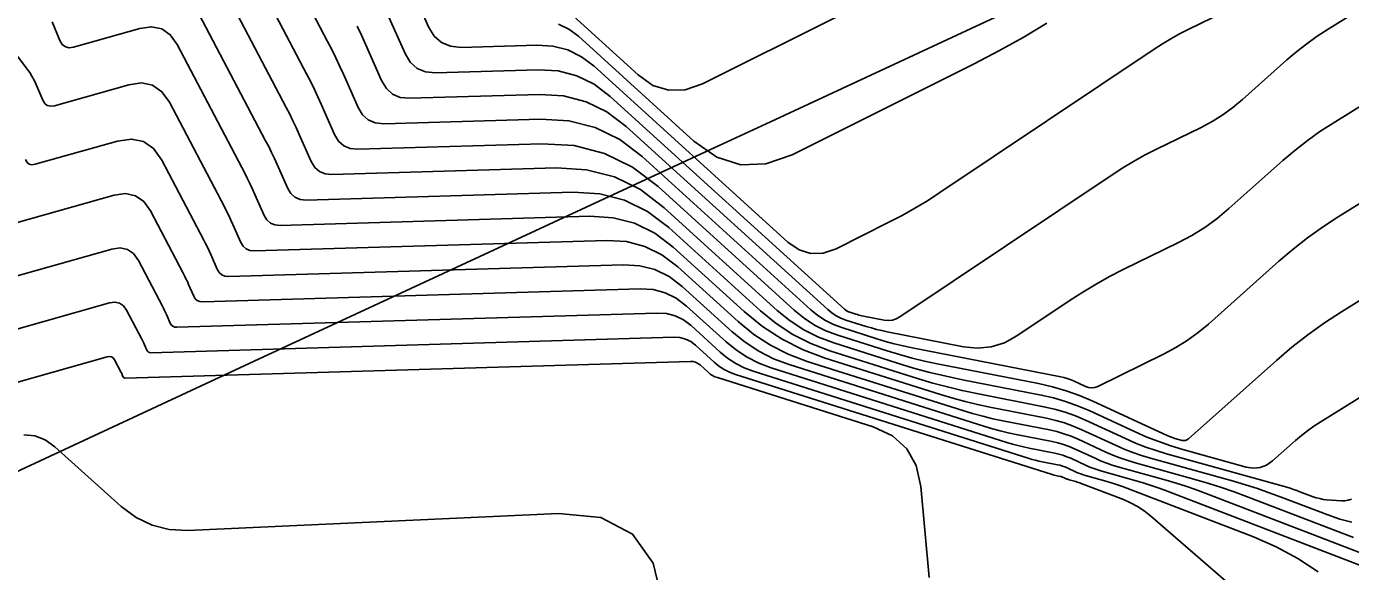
# Model space of a CAD drawing. Extents: x 1354696 to 1366163, y 660729 to 670380.
# Drawn here: x 1361392.43 to 1361415.7, y 664723.95 to 664733.53 of the extents above; entities that cross this region are included whole.
import ezdxf

# ---------------------------------------------------------------- set-up
doc = ezdxf.new("R2010")
doc.units = 0
doc.layers.add('R_Contours', color=7, linetype='Continuous')
doc.layers.add('R_Erosion', color=7, linetype='Continuous')

msp = doc.modelspace()

# ---------------------------------------------------------------- linework, layer by layer
at = {"layer": 'R_Contours'}
for points in [[(1361415.75, 664724.547), (1361413.873, 664725.267), (1361413.654, 664725.348), (1361413.434, 664725.424), (1361413.212, 664725.495), (1361412.988, 664725.56), (1361411.897, 664725.864), (1361411.77, 664725.903), (1361411.644, 664725.946), (1361411.52, 664725.995), (1361411.397, 664726.048), (1361410.912, 664726.272), (1361410.789, 664726.325), (1361410.664, 664726.369), (1361410.537, 664726.406), (1361410.407, 664726.436), (1361409.592, 664726.595), (1361409.413, 664726.633), (1361409.235, 664726.676), (1361409.059, 664726.723), (1361408.884, 664726.776), (1361406.152, 664727.641), (1361405.82, 664727.766), (1361405.507, 664727.924), (1361405.213, 664728.115), (1361404.938, 664728.34), (1361403.876, 664729.304), (1361403.599, 664729.514), (1361403.299, 664729.661), (1361402.975, 664729.745), (1361402.628, 664729.765), (1361396.438, 664729.582), (1361396.359, 664729.589), (1361396.293, 664729.617), (1361396.239, 664729.665), (1361396.198, 664729.733), (1361396.06, 664730.047), (1361396.024, 664730.125), (1361395.988, 664730.202), (1361395.95, 664730.279), (1361395.911, 664730.355), (1361394.946, 664732.195), (1361394.814, 664732.381), (1361394.65, 664732.495), (1361394.455, 664732.536), (1361394.229, 664732.504), (1361392.925, 664732.135), (1361392.857, 664732.126), (1361392.799, 664732.139), (1361392.753, 664732.175), (1361392.718, 664732.234), (1361392.598, 664732.516), (1361392.566, 664732.585), (1361392.53, 664732.652), (1361392.49, 664732.717), (1361392.446, 664732.779), (1361380.696, 664748.491)], [(1361395.623, 664737.271), (1361397.724, 664733.263), (1361397.797, 664733.121), (1361397.868, 664732.977), (1361397.936, 664732.833), (1361398.002, 664732.687), (1361398.261, 664732.102), (1361398.337, 664731.974), (1361398.438, 664731.884), (1361398.562, 664731.833), (1361398.71, 664731.818), (1361401.468, 664731.9), (1361401.964, 664731.87), (1361402.427, 664731.75), (1361402.857, 664731.54), (1361403.253, 664731.24), (1361406.217, 664728.547), (1361406.34, 664728.446), (1361406.472, 664728.36), (1361406.612, 664728.289), (1361406.761, 664728.234), (1361407.374, 664728.04), (1361407.528, 664727.993), (1361407.682, 664727.951), (1361407.838, 664727.914), (1361407.995, 664727.881), (1361410.606, 664727.37), (1361410.663, 664727.357), (1361410.72, 664727.341), (1361410.775, 664727.321), (1361410.829, 664727.298), (1361411.043, 664727.199), (1361411.096, 664727.181), (1361411.15, 664727.175), (1361411.203, 664727.182), (1361411.256, 664727.202), (1361412.423, 664727.775), (1361412.631, 664727.885), (1361412.83, 664728.009), (1361413.02, 664728.147), (1361413.201, 664728.297), (1361414.442, 664729.403), (1361414.689, 664729.614), (1361414.944, 664729.813), (1361415.208, 664730.002), (1361415.48, 664730.179), (1361416.635, 664730.898)], [(1361395.487, 664736.256), (1361397.361, 664732.682), (1361397.428, 664732.553), (1361397.492, 664732.422), (1361397.554, 664732.291), (1361397.613, 664732.159), (1361397.848, 664731.628), (1361397.918, 664731.512), (1361398.009, 664731.431), (1361398.121, 664731.384), (1361398.256, 664731.371), (1361401.489, 664731.467), (1361402.057, 664731.433), (1361402.588, 664731.296), (1361403.08, 664731.055), (1361403.533, 664730.712), (1361405.921, 664728.541), (1361406.096, 664728.399), (1361406.282, 664728.278), (1361406.48, 664728.178), (1361406.691, 664728.099), (1361407.557, 664727.824), (1361407.775, 664727.759), (1361407.994, 664727.7), (1361408.214, 664727.647), (1361408.437, 664727.6), (1361410.214, 664727.252), (1361410.461, 664727.196), (1361410.702, 664727.126), (1361410.939, 664727.042), (1361411.171, 664726.943), (1361412.491, 664726.333), (1361412.52, 664726.32), (1361412.551, 664726.308), (1361412.582, 664726.298), (1361412.613, 664726.288), (1361412.739, 664726.253), (1361412.769, 664726.248), (1361412.798, 664726.251), (1361412.825, 664726.261), (1361412.85, 664726.279), (1361414.399, 664727.659), (1361414.67, 664727.89), (1361414.95, 664728.109), (1361415.239, 664728.316), (1361415.538, 664728.51), (1361416.898, 664729.357)], [(1361411.332, 664736.03), (1361404.312, 664732.521), (1361404.008, 664732.414), (1361403.719, 664732.405), (1361403.442, 664732.492), (1361403.179, 664732.677), (1361401.85, 664733.885)], [(1361417.161, 664727.816), (1361415.166, 664726.574), (1361415.053, 664726.5), (1361414.943, 664726.422), (1361414.837, 664726.339), (1361414.734, 664726.251), (1361414.329, 664725.89), (1361414.224, 664725.816), (1361414.112, 664725.773), (1361413.992, 664725.762), (1361413.865, 664725.783), (1361412.752, 664726.093), (1361412.539, 664726.158), (1361412.329, 664726.23), (1361412.121, 664726.311), (1361411.917, 664726.401), (1361411.106, 664726.775), (1361410.901, 664726.862), (1361410.693, 664726.937), (1361410.48, 664726.999), (1361410.263, 664727.048), (1361408.878, 664727.319), (1361408.591, 664727.379), (1361408.305, 664727.448), (1361408.022, 664727.524), (1361407.741, 664727.609), (1361406.621, 664727.964), (1361406.348, 664728.066), (1361406.092, 664728.196), (1361405.851, 664728.352), (1361405.626, 664728.536), (1361403.641, 664730.34), (1361403.22, 664730.659), (1361402.763, 664730.882), (1361402.272, 664731.009), (1361401.745, 664731.041), (1361397.801, 664730.924), (1361397.681, 664730.935), (1361397.58, 664730.978), (1361397.498, 664731.051), (1361397.436, 664731.154), (1361397.225, 664731.631), (1361397.171, 664731.75), (1361397.116, 664731.867), (1361397.058, 664731.984), (1361396.999, 664732.1), (1361395.352, 664735.241)], [(1361415.718, 664725.219), (1361415.66, 664725.199), (1361415.6, 664725.19), (1361415.538, 664725.19), (1361415.278, 664725.209), (1361415.217, 664725.216), (1361415.157, 664725.228), (1361415.098, 664725.243), (1361415.04, 664725.263), (1361414.81, 664725.351), (1361414.753, 664725.372), (1361414.695, 664725.392), (1361414.636, 664725.411), (1361414.577, 664725.428), (1361412.467, 664726.017), (1361412.283, 664726.073), (1361412.1, 664726.136), (1361411.921, 664726.206), (1361411.744, 664726.283), (1361411.041, 664726.608), (1361410.864, 664726.683), (1361410.683, 664726.748), (1361410.499, 664726.801), (1361410.311, 664726.844), (1361409.131, 664727.075), (1361408.872, 664727.129), (1361408.615, 664727.191), (1361408.36, 664727.26), (1361408.107, 664727.336), (1361406.55, 664727.829), (1361406.216, 664727.955), (1361405.902, 664728.113), (1361405.606, 664728.306), (1361405.33, 664728.531), (1361403.719, 664729.995), (1361403.346, 664730.277), (1361402.942, 664730.475), (1361402.506, 664730.588), (1361402.039, 664730.616), (1361397.347, 664730.476), (1361397.24, 664730.487), (1361397.151, 664730.524), (1361397.078, 664730.589), (1361397.023, 664730.681), (1361396.836, 664731.103), (1361396.789, 664731.208), (1361396.74, 664731.312), (1361396.689, 664731.416), (1361396.636, 664731.518), (1361395.217, 664734.226)], [(1361413.47, 664733.78), (1361412.848, 664733.474), (1361412.693, 664733.395), (1361412.542, 664733.312), (1361412.394, 664733.223), (1361412.248, 664733.128), (1361408.483, 664730.606), (1361408.266, 664730.465), (1361408.044, 664730.331), (1361407.818, 664730.204), (1361407.588, 664730.085), (1361406.659, 664729.621), (1361406.432, 664729.541), (1361406.215, 664729.534), (1361406.008, 664729.599), (1361405.811, 664729.738), (1361402.411, 664732.827), (1361402.187, 664732.996), (1361401.945, 664733.115), (1361401.683, 664733.183), (1361401.403, 664733.2), (1361400.073, 664733.16), (1361399.884, 664733.178), (1361399.725, 664733.245), (1361399.596, 664733.359), (1361399.498, 664733.522), (1361399.167, 664734.271)], [(1361416.108, 664733.98), (1361415.304, 664733.479), (1361415.115, 664733.356), (1361414.931, 664733.224), (1361414.753, 664733.085), (1361414.581, 664732.939), (1361413.802, 664732.244), (1361413.632, 664732.103), (1361413.454, 664731.974), (1361413.267, 664731.858), (1361413.072, 664731.754), (1361412.276, 664731.363), (1361412.079, 664731.263), (1361411.885, 664731.155), (1361411.695, 664731.041), (1361411.509, 664730.921), (1361407.779, 664728.422), (1361407.715, 664728.386), (1361407.648, 664728.366), (1361407.578, 664728.359), (1361407.505, 664728.366), (1361407.113, 664728.443), (1361407.086, 664728.449), (1361407.059, 664728.455), (1361407.033, 664728.462), (1361407.007, 664728.47), (1361406.902, 664728.503), (1361406.877, 664728.513), (1361406.853, 664728.525), (1361406.83, 664728.539), (1361406.809, 664728.557), (1361402.692, 664732.298), (1361402.41, 664732.511), (1361402.105, 664732.66), (1361401.777, 664732.745), (1361401.424, 664732.767), (1361399.619, 664732.713), (1361399.443, 664732.73), (1361399.296, 664732.791), (1361399.177, 664732.898), (1361399.086, 664733.049), (1361398.779, 664733.743)], [(1361392.883, 664733.606), (1361393.022, 664733.28), (1361393.063, 664733.212), (1361393.116, 664733.17), (1361393.183, 664733.154), (1361393.262, 664733.165), (1361394.423, 664733.494), (1361394.631, 664733.523), (1361394.81, 664733.485), (1361394.96, 664733.381), (1361395.081, 664733.21), (1361396.273, 664730.937), (1361396.319, 664730.847), (1361396.364, 664730.757), (1361396.407, 664730.666), (1361396.448, 664730.575), (1361396.611, 664730.207), (1361396.659, 664730.127), (1361396.722, 664730.071), (1361396.8, 664730.038), (1361396.893, 664730.029), (1361402.334, 664730.191), (1361402.741, 664730.166), (1361403.12, 664730.068), (1361403.473, 664729.896), (1361403.798, 664729.65), (1361405.043, 664728.518), (1361405.366, 664728.254), (1361405.711, 664728.03), (1361406.078, 664727.844), (1361406.468, 664727.698), (1361408.495, 664727.056), (1361408.71, 664726.992), (1361408.925, 664726.933), (1361409.143, 664726.881), (1361409.362, 664726.835), (1361410.359, 664726.64), (1361410.518, 664726.604), (1361410.674, 664726.559), (1361410.827, 664726.504), (1361410.977, 664726.44), (1361411.571, 664726.166), (1361411.72, 664726.1), (1361411.872, 664726.041), (1361412.026, 664725.988), (1361412.182, 664725.941), (1361413.641, 664725.533), (1361413.853, 664725.472), (1361414.063, 664725.405), (1361414.271, 664725.333), (1361414.478, 664725.257), (1361415.302, 664724.941), (1361415.51, 664724.87), (1361415.721, 664724.814)], [(1361398.244, 664733.533), (1361398.318, 664733.374), (1361398.39, 664733.215), (1361398.673, 664732.575), (1361398.757, 664732.436), (1361398.867, 664732.338), (1361399.002, 664732.281), (1361399.164, 664732.266), (1361401.446, 664732.333), (1361401.87, 664732.308), (1361402.266, 664732.205), (1361402.633, 664732.026), (1361402.972, 664731.769), (1361406.513, 664728.552), (1361406.585, 664728.493), (1361406.662, 664728.443), (1361406.745, 664728.401), (1361406.832, 664728.368), (1361407.19, 664728.255), (1361407.28, 664728.228), (1361407.371, 664728.203), (1361407.462, 664728.181), (1361407.554, 664728.162), (1361408.897, 664727.899), (1361409.147, 664727.874), (1361409.387, 664727.897), (1361409.617, 664727.968), (1361409.837, 664728.089), (1361410.771, 664728.714), (1361410.997, 664728.86), (1361411.229, 664728.999), (1361411.464, 664729.13), (1361411.704, 664729.253), (1361412.674, 664729.728), (1361412.912, 664729.855), (1361413.139, 664729.996), (1361413.356, 664730.153), (1361413.562, 664730.325), (1361414.512, 664731.171), (1361414.721, 664731.35), (1361414.938, 664731.519), (1361415.161, 664731.679), (1361415.392, 664731.829), (1361416.372, 664732.439)], [(1361410.36, 664733.585), (1361409.944, 664733.334), (1361409.52, 664733.096), (1361409.088, 664732.872), (1361405.89, 664731.273), (1361405.427, 664731.11), (1361404.984, 664731.096), (1361404.562, 664731.23), (1361404.161, 664731.511), (1361402.131, 664733.356), (1361401.964, 664733.482), (1361401.784, 664733.57)], [(1361392.413, 664731.189), (1361392.443, 664731.139), (1361392.482, 664731.108), (1361392.53, 664731.097), (1361392.588, 664731.105), (1361394.035, 664731.514), (1361394.279, 664731.548), (1361394.49, 664731.504), (1361394.668, 664731.381), (1361394.811, 664731.18), (1361395.548, 664729.773), (1361395.58, 664729.711), (1361395.612, 664729.647), (1361395.642, 664729.583), (1361395.671, 664729.519), (1361395.785, 664729.26), (1361395.819, 664729.203), (1361395.864, 664729.164), (1361395.919, 664729.141), (1361395.984, 664729.135), (1361402.923, 664729.34), (1361403.21, 664729.323), (1361403.477, 664729.254), (1361403.726, 664729.133), (1361403.955, 664728.959), (1361404.832, 664728.162), (1361405.06, 664727.976), (1361405.303, 664727.818), (1361405.562, 664727.687), (1361405.837, 664727.584), (1361409.273, 664726.496), (1361409.408, 664726.455), (1361409.545, 664726.418), (1361409.683, 664726.385), (1361409.822, 664726.356), (1361410.455, 664726.232), (1361410.556, 664726.209), (1361410.655, 664726.18), (1361410.752, 664726.145), (1361410.847, 664726.105), (1361411.224, 664725.931), (1361411.319, 664725.889), (1361411.415, 664725.852), (1361411.513, 664725.818), (1361411.612, 664725.788), (1361412.459, 664725.552), (1361412.633, 664725.501), (1361412.805, 664725.446), (1361412.976, 664725.387), (1361413.146, 664725.325), (1361416.56, 664724.015)], [(1361417.37, 664723.482), (1361412.42, 664725.382), (1361412.299, 664725.426), (1361412.177, 664725.468), (1361412.054, 664725.507), (1361411.93, 664725.543), (1361411.327, 664725.712), (1361411.257, 664725.733), (1361411.187, 664725.757), (1361411.118, 664725.784), (1361411.051, 664725.813), (1361410.782, 664725.937), (1361410.715, 664725.966), (1361410.646, 664725.991), (1361410.575, 664726.011), (1361410.503, 664726.028), (1361410.053, 664726.116), (1361409.954, 664726.137), (1361409.855, 664726.16), (1361409.758, 664726.187), (1361409.661, 664726.216), (1361405.521, 664727.527), (1361405.304, 664727.608), (1361405.099, 664727.712), (1361404.907, 664727.837), (1361404.727, 664727.983), (1361404.033, 664728.614), (1361403.852, 664728.751), (1361403.656, 664728.847), (1361403.444, 664728.902), (1361403.218, 664728.915), (1361395.53, 664728.687), (1361395.478, 664728.692), (1361395.435, 664728.71), (1361395.4, 664728.742), (1361395.373, 664728.786), (1361395.283, 664728.991), (1361395.26, 664729.042), (1361395.236, 664729.092), (1361395.211, 664729.142), (1361395.185, 664729.192), (1361394.612, 664730.286), (1361394.494, 664730.452), (1361394.348, 664730.553), (1361394.174, 664730.59), (1361393.972, 664730.561), (1361392.251, 664730.075)], [(1361391.914, 664729.045), (1361393.932, 664729.615), (1361394.08, 664729.636), (1361394.208, 664729.609), (1361394.315, 664729.535), (1361394.402, 664729.413), (1361394.823, 664728.61), (1361394.842, 664728.574), (1361394.86, 664728.537), (1361394.877, 664728.5), (1361394.894, 664728.463), (1361394.96, 664728.313), (1361394.98, 664728.28), (1361395.006, 664728.257), (1361395.038, 664728.244), (1361395.075, 664728.24), (1361403.512, 664728.49), (1361403.679, 664728.48), (1361403.834, 664728.44), (1361403.978, 664728.369), (1361404.112, 664728.269), (1361404.622, 664727.805), (1361404.754, 664727.697), (1361404.895, 664727.605), (1361405.045, 664727.529), (1361405.205, 664727.469), (1361410.05, 664725.936), (1361410.107, 664725.918), (1361410.165, 664725.903), (1361410.224, 664725.888), (1361410.283, 664725.876), (1361410.551, 664725.824), (1361410.594, 664725.814), (1361410.636, 664725.802), (1361410.677, 664725.787), (1361410.718, 664725.77), (1361410.878, 664725.696), (1361410.918, 664725.678), (1361410.959, 664725.662), (1361411, 664725.648), (1361411.042, 664725.635), (1361411.402, 664725.535), (1361411.475, 664725.513), (1361411.549, 664725.49), (1361411.621, 664725.465), (1361411.693, 664725.439), (1361413.995, 664724.555), (1361414.393, 664724.383), (1361414.772, 664724.178), (1361415.131, 664723.941)], [(1361391.577, 664728.015), (1361393.893, 664728.669), (1361393.987, 664728.682), (1361394.068, 664728.665), (1361394.137, 664728.618), (1361394.192, 664728.54), (1361394.46, 664728.029), (1361394.472, 664728.005), (1361394.484, 664727.982), (1361394.495, 664727.958), (1361394.506, 664727.934), (1361394.548, 664727.839), (1361394.56, 664727.818), (1361394.577, 664727.803), (1361394.597, 664727.795), (1361394.621, 664727.793), (1361403.807, 664728.065), (1361403.913, 664728.059), (1361404.013, 664728.033), (1361404.105, 664727.988), (1361404.19, 664727.923), (1361404.516, 664727.627), (1361404.601, 664727.558), (1361404.691, 664727.499), (1361404.787, 664727.451), (1361404.889, 664727.412), (1361410.438, 664725.656), (1361410.457, 664725.65), (1361410.475, 664725.645), (1361410.494, 664725.64), (1361410.513, 664725.636), (1361410.599, 664725.619), (1361410.613, 664725.616), (1361410.627, 664725.612), (1361410.64, 664725.608), (1361410.653, 664725.602), (1361410.704, 664725.578), (1361410.717, 664725.573), (1361410.731, 664725.568), (1361410.744, 664725.563), (1361410.757, 664725.559), (1361410.873, 664725.527), (1361410.897, 664725.52), (1361410.92, 664725.512), (1361410.944, 664725.504), (1361410.967, 664725.496), (1361411.707, 664725.212), (1361411.835, 664725.156), (1361411.957, 664725.09), (1361412.072, 664725.014), (1361412.182, 664724.927), (1361417.989, 664719.894)], [(1361408.293, 664723.841), (1361408.148, 664725.444), (1361408.069, 664725.81), (1361407.903, 664726.106), (1361407.649, 664726.333), (1361407.309, 664726.489), (1361404.574, 664727.355), (1361404.529, 664727.372), (1361404.487, 664727.393), (1361404.448, 664727.419), (1361404.411, 664727.449), (1361404.269, 664727.578), (1361404.231, 664727.606), (1361404.191, 664727.626), (1361404.148, 664727.637), (1361404.101, 664727.64), (1361394.167, 664727.345), (1361394.156, 664727.346), (1361394.148, 664727.35), (1361394.141, 664727.356), (1361394.135, 664727.365), (1361394.117, 664727.406), (1361394.112, 664727.417), (1361394.108, 664727.427), (1361394.103, 664727.437), (1361394.097, 664727.447), (1361393.982, 664727.667), (1361393.958, 664727.701), (1361393.929, 664727.721), (1361393.894, 664727.728), (1361393.853, 664727.723), (1361391.241, 664726.985)], [(1361403.618, 664723.362), (1361403.446, 664724.093), (1361403.083, 664724.605), (1361402.527, 664724.896), (1361401.78, 664724.968), (1361395.267, 664724.671), (1361394.943, 664724.686), (1361394.64, 664724.761), (1361394.359, 664724.895), (1361394.099, 664725.089), (1361392.934, 664726.138), (1361392.763, 664726.26), (1361392.58, 664726.33), (1361392.385, 664726.348)]]:
    msp.add_lwpolyline(points, dxfattribs=at)
at = {"layer": 'R_Erosion'}
for points in [[(1361387.365, 664723.431), (1361389.534, 664724.438), (1361389.696, 664724.513), (1361391.9, 664725.537), (1361396.435, 664727.642), (1361400.97, 664729.748), (1361404.362, 664731.322), (1361405.505, 664731.853), (1361410.04, 664733.959), (1361412.371, 664735.041), (1361414.575, 664736.064), (1361416.646, 664737.025), (1361419.11, 664738.17), (1361423.645, 664740.275), (1361427.038, 664741.85), (1361428.18, 664742.381), (1361432.716, 664744.486), (1361437.251, 664746.592)], [(1361437.251, 664746.592), (1361432.716, 664744.486), (1361428.18, 664742.381), (1361427.038, 664741.85), (1361423.645, 664740.275), (1361419.11, 664738.17), (1361416.646, 664737.025), (1361414.575, 664736.064), (1361412.371, 664735.041), (1361410.04, 664733.959), (1361405.505, 664731.853), (1361404.362, 664731.322), (1361400.97, 664729.748), (1361396.435, 664727.642), (1361391.9, 664725.537), (1361389.696, 664724.513), (1361389.534, 664724.438), (1361387.365, 664723.431)]]:
    msp.add_lwpolyline(points, dxfattribs=at)

doc.saveas('drawing.dxf')
